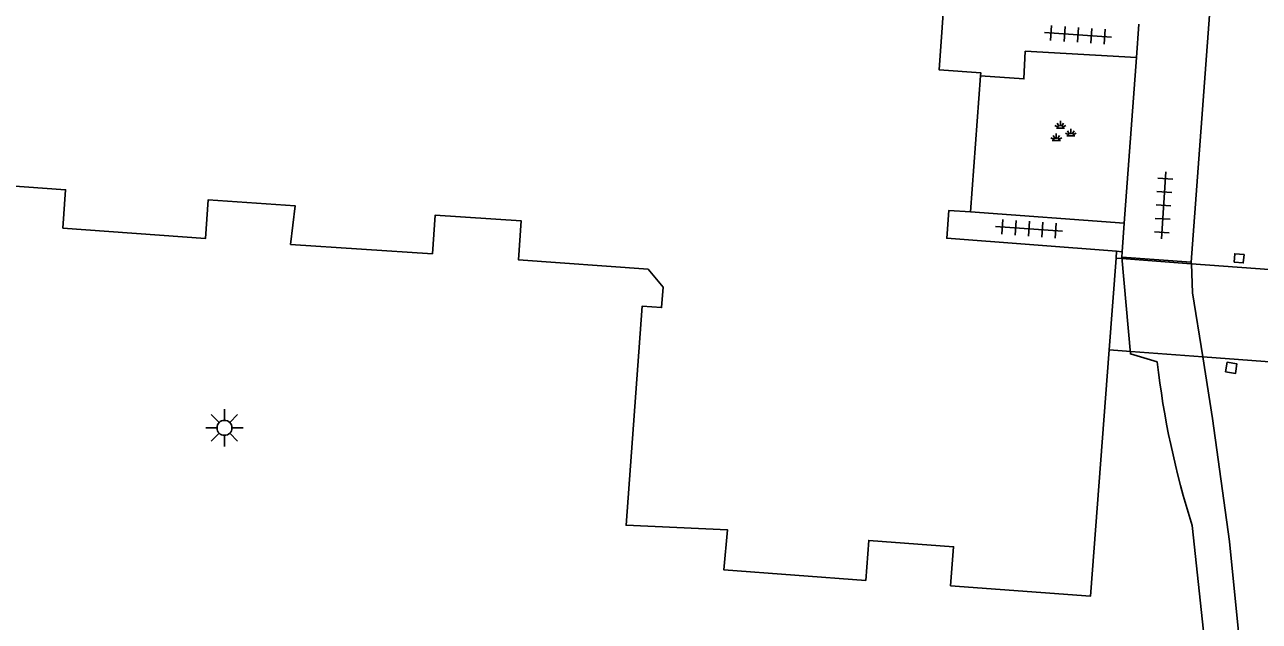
# Model space of a CAD drawing. Extents: x 132994 to 136000, y 393499 to 395512.
# Drawn here: x 133596.99 to 133638.42, y 395082.5 to 395102.51 of the extents above; entities that cross this region are included whole.
import ezdxf

# ---------------------------------------------------------------- set-up
doc = ezdxf.new("R2010")
doc.units = 0
for name, color, linetype in [('gg-afsc-muur', 7, 'Continuous'), ('gg-bbg-hoofdgebouw', 7, 'Continuous'), ('gg-bbg-luifel en loopbrug', 7, 'Continuous'), ('gg-knt-onverhard', 7, 'Continuous'), ('gg-knt-verharding', 7, 'Continuous'), ('gt-grn-weggrens', 7, 'Continuous'), ('gt-symb-groenvak', 7, 'Continuous'), ('gt-symb-lichtmast', 7, 'Continuous'), ('gt-symb-tegel verharding', 7, 'Continuous')]:
    doc.layers.add(name, color=color, linetype=linetype)

# ---------------------------------------------------------------- blocks, each defined once
blk = doc.blocks.new('gt0-GRVAK')
at = {"layer": 'gt-symb-groenvak'}
for p, q in [((-0.11, 0.189), (-0.228, 0.24)), ((-0.182, 0.153), (0.088, 0.153)), ((-0.091, 0.211), (-0.156, 0.322)), ((-0.047, 0.214), (-0.047, 0.393)), ((-0.004, 0.211), (0.061, 0.322)), ((0.015, 0.189), (0.133, 0.24)), ((0.262, -0.052), (0.197, 0.059)), ((0.305, -0.049), (0.305, 0.13)), ((0.349, -0.052), (0.414, 0.059)), ((-0.245, -0.228), (-0.363, -0.177)), ((-0.318, -0.264), (-0.047, -0.264)), ((-0.226, -0.206), (-0.291, -0.095)), ((-0.183, -0.203), (-0.183, -0.024)), ((-0.139, -0.206), (-0.074, -0.095)), ((-0.12, -0.228), (-0.002, -0.177)), ((0.243, -0.074), (0.125, -0.023)), ((0.17, -0.11), (0.441, -0.11)), ((0.368, -0.074), (0.486, -0.023))]:
    blk.add_line(p, q, dxfattribs=at)
blk = doc.blocks.new('gt0-TEG1')
at = {"layer": 'gt-symb-tegel verharding'}
for p, q in [((-1.125, 0), (1.125, 0)), ((-0.9, -0.25), (-0.9, 0.25)), ((-0.45, -0.25), (-0.45, 0.25)), ((0, -0.25), (0, 0.25)), ((0.45, -0.25), (0.45, 0.25)), ((0.9, -0.25), (0.9, 0.25))]:
    blk.add_line(p, q, dxfattribs=at)
blk = doc.blocks.new('gt0-LMAST')
at = {"layer": 'gt-symb-lichtmast'}
for p, q in [((-0.182, 0.173), (-0.447, 0.438)), ((-0.005, 0.246), (-0.005, 0.621)), ((0.172, 0.173), (0.437, 0.438)), ((-0.255, -0.004), (-0.63, -0.004)), ((-0.182, -0.181), (-0.447, -0.446)), ((-0.005, -0.254), (-0.005, -0.629)), ((0.437, -0.446), (0.172, -0.181)), ((0.245, -0.004), (0.62, -0.004))]:
    blk.add_line(p, q, dxfattribs=at)
blk.add_circle((-0.005, -0.004), 0.25, dxfattribs=at)

msp = doc.modelspace()

# ---------------------------------------------------------------- linework, layer by layer
at = {"layer": 'gg-afsc-muur'}
for points in [[(133637.568, 395094.549), (133637.88, 395094.518), (133637.908, 395094.8), (133637.595, 395094.83), (133637.568, 395094.549)], [(133637.281, 395090.865), (133637.613, 395090.81), (133637.667, 395091.134), (133637.336, 395091.19), (133637.281, 395090.865)]]:
    msp.add_lwpolyline(points, dxfattribs=at)
at = {"layer": 'gg-bbg-hoofdgebouw'}
for p, q in [((133628.73, 395096.23), (133629.062, 395100.796)), ((133633.613, 395094.682), (133633.63, 395094.91)), ((133633.378, 395091.601), (133633.613, 395094.682))]:
    msp.add_line(p, q, dxfattribs=at)
for points in [[(133629.062, 395100.796), (133629.07, 395100.9), (133627.67, 395101), (133627.88, 395103.85), (133629.27, 395103.74), (133629.6, 395108.53), (133628.35, 395108.61), (133628.574, 395111.752)], [(133595.57, 395097.17), (133598.362, 395096.975), (133598.27, 395095.68)], [(133598.27, 395095.68), (133603.06, 395095.34), (133603.15, 395096.64), (133606.07, 395096.43), (133605.91, 395095.14), (133610.67, 395094.83), (133610.76, 395096.12), (133613.65, 395095.93), (133613.56, 395094.62), (133617.91, 395094.31), (133618.41, 395093.71), (133618.36, 395093.02), (133617.71, 395093.07), (133617.17, 395085.72), (133620.57, 395085.57), (133620.45, 395084.22), (133625.21, 395083.87), (133625.31, 395085.21), (133628.16, 395085), (133628.06, 395083.69), (133632.75, 395083.34), (133633.378, 395091.601)], [(133633.63, 395094.91), (133627.93, 395095.35), (133628, 395096.28), (133628.73, 395096.23)]]:
    msp.add_lwpolyline(points, dxfattribs=at)
at = {"layer": 'gg-bbg-luifel en loopbrug'}
for p, q in [((133633.613, 395094.682), (133633.804, 395094.668)), ((133633.804, 395094.668), (133636.132, 395094.492)), ((133636.132, 395094.492), (133636.138, 395094.492)), ((133636.138, 395094.492), (133639.415, 395094.246)), ((133634.11, 395091.546), (133633.378, 395091.601)), ((133636.518, 395091.365), (133634.11, 395091.546)), ((133636.518, 395091.365), (133639.407, 395091.148))]:
    msp.add_line(p, q, dxfattribs=at)
at = {"layer": 'gg-knt-onverhard'}
msp.add_line((133636.138, 395094.492), (133636.136, 395094.54), dxfattribs=at)
at = {"layer": 'gg-knt-verharding'}
for p, q in [((133637.571, 395114.17), (133636.136, 395094.54)), ((133634.296, 395101.409), (133633.886, 395095.852)), ((133633.886, 395095.852), (133628.73, 395096.23)), ((133633.815, 395094.896), (133633.63, 395094.91)), ((133633.801, 395094.709), (133633.815, 395094.896)), ((133633.801, 395094.709), (133636.136, 395094.54)), ((133636.175, 395093.52), (133636.138, 395094.492)), ((133636.175, 395093.52), (133636.518, 395091.365)), ((133636.518, 395091.365), (133636.848, 395089.297))]:
    msp.add_line(p, q, dxfattribs=at)
for points in [[(133634.296, 395101.409), (133630.564, 395101.619), (133630.518, 395100.69), (133629.062, 395100.796)], [(133633.801, 395094.709), (133634.09, 395091.47), (133634.991, 395091.197)], [(133638.397, 395072.968), (133638.373, 395073.006), (133637.941, 395075.573), (133637.76, 395081.694), (133637.417, 395085.18), (133636.848, 395089.297)], [(133637.125, 395075.198), (133636.61, 395081.54), (133636.166, 395085.708)]]:
    msp.add_lwpolyline(points, dxfattribs=at)
msp.add_arc((133663.974, 395094.531), 29.174, 186.562, 197.6033, dxfattribs=at)
at = {"layer": 'gt-grn-weggrens'}
for p, q in [((133634.379, 395102.524), (133634.296, 395101.409)), ((133633.815, 395094.896), (133633.886, 395095.852))]:
    msp.add_line(p, q, dxfattribs=at)

# ---------------------------------------------------------------- block references
at = {"layer": 'gt-symb-groenvak'}
msp.add_blockref('gt0-GRVAK', (133631.789, 395098.89), dxfattribs=at)
at = {"layer": 'gt-symb-lichtmast'}
msp.add_blockref('gt0-LMAST', (133603.699, 395088.992), dxfattribs=at)
at = {"layer": 'gt-symb-tegel verharding'}
for p, rotation in [((133632.33, 395102.17), -3.955037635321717), ((133635.204, 395096.448), 86.27357411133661), ((133630.688, 395095.667), -3.9550376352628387)]:
    msp.add_blockref('gt0-TEG1', p, dxfattribs=dict(at, rotation=rotation))

doc.saveas('drawing.dxf')
